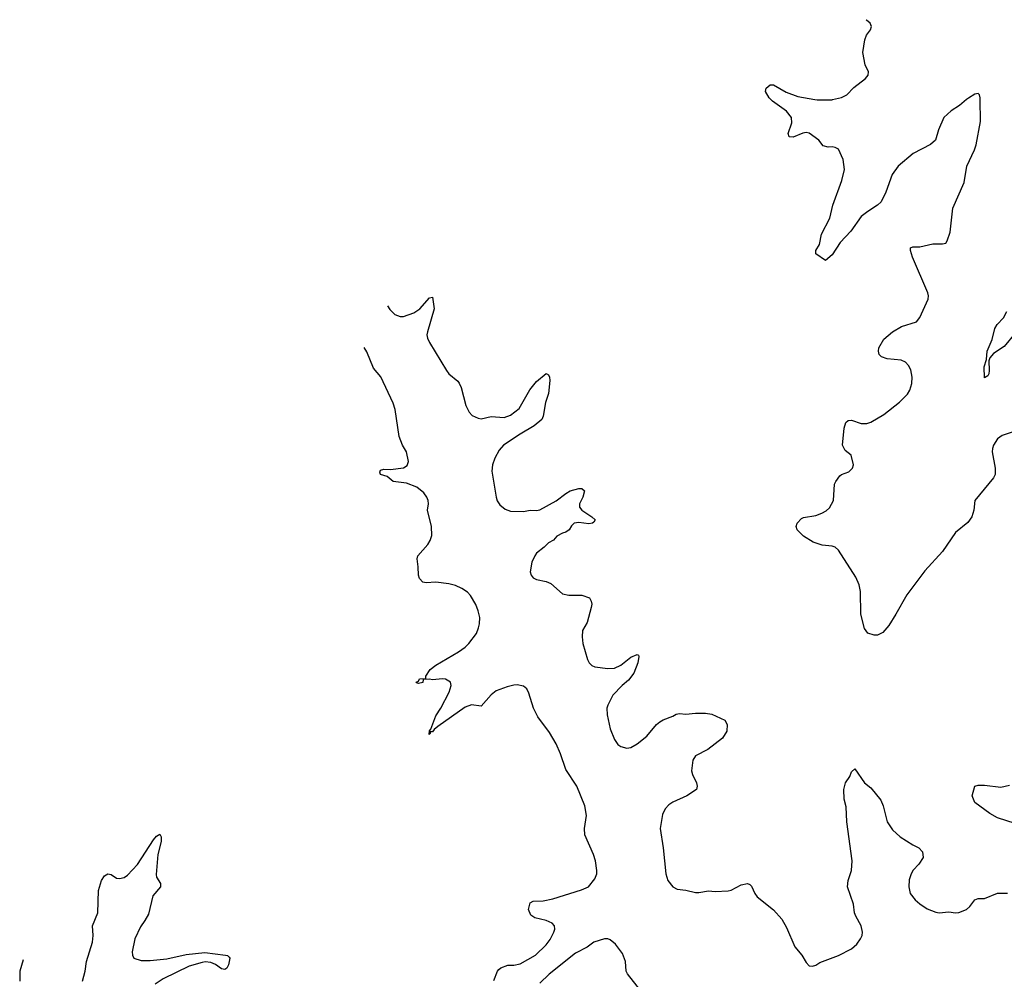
# Model space of a CAD drawing. Header units: inches. Extents: x 1550315 to 1685896, y 510706 to 640504.
# Tile 341 of 452: x 1611207 to 1617271, y 634580 to 640492. Entities that reach past the tile are written whole.
import ezdxf

# ---------------------------------------------------------------- set-up
doc = ezdxf.new("R2010")
doc.units = ezdxf.units.IN
doc.header["$MEASUREMENT"] = 0
doc.layers.add('B6613', color=7, linetype='Continuous')
doc.layers.add('B6614', color=7, linetype='Continuous')

msp = doc.modelspace()

# ---------------------------------------------------------------- linework, layer by layer
at = {"layer": 'B6613', "color": 5}
for points, elevation in [([(1617038.8, 640000), (1616995.6, 639964.4), (1616944, 639930), (1616899.1, 639890), (1616866.1, 639813.9), (1616847, 639750), (1616817, 639723), (1616710, 639667.6), (1616616.4, 639590), (1616580.7, 639539.3), (1616542, 639430), (1616512.7, 639370), (1616490.3, 639349.7), (1616430, 639311.3), (1616390, 639279.7), (1616325.7, 639190), (1616260.7, 639119.3), (1616210, 639043.7), (1616170, 639008.7), (1616109.6, 639049.6), (1616109.4, 639070), (1616133, 639107), (1616144.5, 639170), (1616195.6, 639270), (1616215.1, 639350), (1616270, 639502), (1616286.6, 639570), (1616279.3, 639630), (1616250, 639695.3), (1616230, 639705.2), (1616210, 639709.2), (1616186.8, 639706.8), (1616155.5, 639715.5), (1616129, 639750), (1616070, 639793.6), (1616050, 639796.9), (1616030, 639793.3), (1615970, 639769.3), (1615946, 639770), (1615939, 639790), (1615962.3, 639857.7), (1615961.3, 639890), (1615930, 639927.8), (1615842.7, 639990), (1615832.7, 640000)], 680), ([(1617350, 637960.5), (1617257.3, 637930), (1617230, 637909.6), (1617203.6, 637870), (1617197.4, 637850), (1617196.5, 637830), (1617215.2, 637730), (1617214.3, 637690), (1617204.6, 637670), (1617090.4, 637530), (1617082.4, 637470), (1617070.5, 637430), (1617045.5, 637394.5), (1616970, 637332), (1616890, 637215.1), (1616782.5, 637097.5), (1616670.3, 636949.7), (1616603.8, 636830), (1616559, 636761), (1616522.5, 636717.5), (1616490, 636701.2), (1616470, 636701.2), (1616430, 636713.2), (1616410, 636742), (1616388.2, 636830), (1616385.1, 636970), (1616378, 637010), (1616357.5, 637057.5), (1616250, 637224.7), (1616230, 637242), (1616210, 637248.8), (1616150, 637255.7), (1616094.4, 637274.4), (1616035.1, 637310), (1615995.1, 637350), (1615989.4, 637370), (1615995.1, 637390), (1616021, 637419), (1616033.8, 637426.2), (1616110, 637438), (1616147.9, 637452.1), (1616174, 637466), (1616194.5, 637485.5), (1616219.5, 637530), (1616225.2, 637630), (1616232.5, 637647.5), (1616258, 637682), (1616269.3, 637690.7), (1616313.6, 637706.4), (1616335.3, 637730), (1616342, 637750), (1616328.9, 637808.9), (1616290, 637839), (1616274.5, 637870), (1616284.7, 637975.3), (1616296, 638010), (1616310, 638022), (1616330, 638024.9), (1616390, 638004.4), (1616424.1, 638004.1), (1616450, 638012.4), (1616530, 638060.5), (1616624.9, 638135.1), (1616675.6, 638184.4), (1616689.6, 638210), (1616701.1, 638250), (1616704, 638290), (1616695.6, 638335.6), (1616681.5, 638361.4), (1616661.5, 638381.4), (1616634.9, 638394.9), (1616550, 638403), (1616514.9, 638414.9), (1616500.9, 638430), (1616496.2, 638450), (1616498.4, 638470), (1616530, 638524), (1616582.7, 638570), (1616638, 638602), (1616730, 638630.6), (1616750, 638657.3), (1616802.9, 638770), (1616805.1, 638790), (1616799.6, 638810), (1616705.1, 639030), (1616692.3, 639070), (1616693.6, 639086.4), (1616707.2, 639092.8), (1616750, 639093.7), (1616830.4, 639110.4), (1616890, 639110.7), (1616910, 639116), (1616919.3, 639130), (1616937.2, 639182.8), (1616953.7, 639330), (1617023.5, 639490), (1617040.5, 639590), (1617088, 639690), (1617098, 639722), (1617124.7, 639864.7), (1617122.2, 640000)], 680), ([(1616104.6, 640000), (1616117.7, 639997.7), (1616210, 639999.3), (1616213.2, 640000)], 680), ([(1613473, 638729.6), (1613486.8, 638706.8), (1613516.3, 638676.3), (1613550, 638663.2), (1613570, 638664.4), (1613634.8, 638685.2), (1613672, 638710), (1613730, 638778), (1613750, 638782), (1613760.4, 638710), (1613718, 638570), (1613713.4, 638550), (1613718, 638530), (1613730, 638502.8), (1613836.3, 638330), (1613850.7, 638310), (1613905.2, 638265.2), (1613913.2, 638253.2), (1613926, 638226), (1613955.2, 638115.2), (1613975.2, 638075.2), (1613993.4, 638053.4), (1614030, 638037.3), (1614050, 638034), (1614110, 638047.3), (1614190, 638042.4), (1614230, 638055.8), (1614282.2, 638097.8), (1614348.2, 638211.8), (1614390, 638262.8), (1614450, 638312), (1614464.7, 638304.7), (1614470.9, 638290.9), (1614471.3, 638270), (1614464.7, 638190), (1614445.2, 638134.8), (1614430.8, 638050), (1614422.8, 638030), (1614374.8, 637990), (1614290, 637939.7), (1614186.4, 637870), (1614160, 637840), (1614133.1, 637790), (1614119.5, 637750), (1614114.9, 637710), (1614140.4, 637550), (1614147.8, 637527.8), (1614163.6, 637503.6), (1614196.7, 637476.7), (1614230, 637463.8), (1614310, 637461.6), (1614350, 637470.5), (1614390, 637468), (1614410, 637473.4), (1614510, 637527.7), (1614570, 637574), (1614598, 637590), (1614650, 637604.7), (1614670, 637604.7), (1614684.7, 637590), (1614674.8, 637550), (1614654.8, 637510), (1614654.8, 637490), (1614670, 637471), (1614731.3, 637430), (1614752, 637410), (1614743.6, 637396.4), (1614734, 637390), (1614713, 637387), (1614650, 637394), (1614621, 637390), (1614605.1, 637374.9), (1614590.4, 637349.6), (1614570, 637335.1), (1614550, 637329.5), (1614516, 637310), (1614493.7, 637286.3), (1614464.7, 637270), (1614437.5, 637242.5), (1614390, 637205.2), (1614379.1, 637190), (1614360.5, 637150), (1614350.6, 637090), (1614356.3, 637070), (1614370, 637054), (1614390, 637044.4), (1614450, 637030.6), (1614478, 637018), (1614550, 636956), (1614590, 636946), (1614670, 636947.3), (1614716, 636930), (1614726.8, 636910), (1614730.7, 636890.7), (1614727.3, 636870), (1614701.1, 636778.9), (1614674, 636730), (1614670.5, 636690), (1614674.9, 636650), (1614703.7, 636550), (1614713.4, 636530), (1614730, 636513.4), (1614750, 636506), (1614830, 636494.4), (1614870, 636498), (1614910, 636515.8), (1614970, 636564.9), (1615010, 636581), (1615017.3, 636577.3), (1615021, 636570), (1615014.9, 636530), (1614990, 636466), (1614956.7, 636423.3), (1614918, 636390), (1614860.5, 636330), (1614828.4, 636270), (1614823.1, 636250), (1614824.2, 636210), (1614843, 636123), (1614870, 636058.8), (1614890, 636027.3), (1614910, 636014), (1614945.2, 636005.2), (1614970, 636008), (1615010, 636030.5), (1615070, 636079.1), (1615129.3, 636150), (1615150, 636166.8), (1615170, 636178.8), (1615230, 636201), (1615250, 636214), (1615270, 636217.3), (1615310, 636214), (1615370, 636220.7), (1615430, 636220.7), (1615470, 636214.8), (1615550, 636176), (1615564, 636150), (1615561.6, 636110), (1615534.7, 636065.3), (1615444.7, 635995.3), (1615370, 635957.2), (1615353.4, 635930), (1615345.2, 635865.2), (1615350, 635842), (1615374.8, 635790), (1615378.8, 635770), (1615374.8, 635750), (1615316.3, 635710), (1615230, 635671.1), (1615204.8, 635655.2), (1615181.7, 635630), (1615165, 635595), (1615151, 635510), (1615170.2, 635390.2), (1615185.6, 635230), (1615198.3, 635190), (1615230, 635150.4), (1615256.7, 635136.7), (1615310.2, 635130.3), (1615370, 635115.8), (1615390, 635115.8), (1615450, 635126), (1615490, 635121.6), (1615570, 635124.9), (1615589.5, 635130.5), (1615650, 635162.8), (1615690, 635170.7), (1615704.5, 635164.5), (1615714.2, 635154.2), (1615734.4, 635110), (1615749, 635089), (1615850, 635008.4), (1615900.4, 634950), (1615930, 634898.8), (1615980.7, 634780.7), (1616023.8, 634730), (1616050, 634684), (1616070, 634663), (1616090, 634660.5), (1616110, 634667.7), (1616135.1, 634684.9), (1616250, 634726.7), (1616330, 634768.5), (1616362.3, 634797.7), (1616386, 634830), (1616395.1, 634850), (1616398, 634870), (1616389.4, 634910), (1616356, 634970), (1616349.3, 634990), (1616343.2, 635043.2), (1616304.5, 635150), (1616309.6, 635190), (1616329.6, 635250), (1616333.3, 635310), (1616300.9, 635550), (1616298, 635642), (1616285.2, 635690), (1616282.7, 635750), (1616292.7, 635790), (1616319, 635830), (1616330, 635858), (1616350, 635878), (1616410.4, 635790.4), (1616450, 635761), (1616510, 635684.7), (1616524.9, 635650), (1616550.3, 635550.3), (1616582.3, 635502.3), (1616630, 635457.3), (1616707.9, 635407.9), (1616744.7, 635390), (1616766.4, 635366.4), (1616770.7, 635330), (1616744.9, 635290), (1616710, 635252.3), (1616696.4, 635230), (1616685.9, 635194.1), (1616682.7, 635150), (1616690.4, 635110), (1616722.4, 635070), (1616750, 635046.4), (1616795.4, 635015.4), (1616850, 634994), (1616870, 634990.4), (1616930, 634997.1), (1616970, 634990.5), (1616990, 634992.7), (1617037.2, 635010), (1617059.3, 635030), (1617089.6, 635070.4), (1617110, 635078.8), (1617150, 635078.8), (1617230, 635110.6), (1617290, 635110.7)], 680), ([(1617338.7, 638561.3), (1617270, 638479.3), (1617203.7, 638436.3), (1617182, 638410), (1617176, 638390), (1617178.8, 638330), (1617174.8, 638310), (1617170, 638298), (1617150, 638286), (1617146.3, 638353.7), (1617160.4, 638399.6), (1617164.5, 638450), (1617197.2, 638522.8), (1617213, 638590), (1617226.1, 638613.9), (1617265.1, 638654.9), (1617286.3, 638693.7)], 660), ([(1614126.6, 634573.4), (1614149, 634630), (1614158.6, 634641.4), (1614170, 634650.8), (1614212.5, 634667.5), (1614250, 634668), (1614290, 634675.8), (1614383.6, 634730), (1614450, 634792.2), (1614474, 634826), (1614496.4, 634870), (1614502, 634890), (1614500.5, 634910), (1614487, 634927), (1614450, 634942.4), (1614378.9, 634958.9), (1614354.8, 634974.8), (1614340.9, 635010), (1614350, 635051), (1614370, 635062.8), (1614430, 635063.7), (1614490, 635076), (1614667.6, 635132.4), (1614710, 635150.8), (1614750, 635198.8), (1614760.5, 635230), (1614761.3, 635250), (1614753.3, 635310), (1614740.4, 635350), (1614687.9, 635470), (1614685.9, 635510), (1614697.2, 635590), (1614687.2, 635650), (1614637.9, 635770), (1614570, 635873.3), (1614537.8, 635970), (1614510, 636030.9), (1614470, 636101.2), (1614397.6, 636197.6), (1614371.8, 636251.8), (1614343.2, 636343.2), (1614330, 636369.5), (1614310, 636387.3), (1614270, 636394.5), (1614250, 636391.8), (1614210, 636382.9), (1614141.7, 636358.3), (1614110, 636332.7), (1614050, 636264), (1613990, 636272.3), (1613950, 636257.6), (1613782.4, 636137.6), (1613759.8, 636120.2), (1613750, 636104), (1613734, 636106), (1613734, 636094), (1613729, 636089), (1613730, 636111.3), (1613739.3, 636120.7), (1613770, 636202.8), (1613799.6, 636250), (1613851.5, 636350), (1613863.7, 636390), (1613859.3, 636410), (1613830, 636429.4), (1613810, 636431.6), (1613750, 636424.5), (1613730, 636429.2), (1613692.7, 636427.3), (1613690, 636409.3), (1613663.1, 636403.1), (1613650, 636406), (1613648.7, 636410), (1613663.1, 636416.9), (1613670, 636430.8), (1613707.3, 636432.7), (1613707.3, 636447.3), (1613734, 636490), (1613770, 636516.5), (1613910, 636597.6), (1613950, 636626), (1613972.3, 636650), (1614019.3, 636710), (1614033.4, 636746.6), (1614039.6, 636770), (1614040.5, 636810), (1614031.1, 636850), (1614016, 636890), (1613984.1, 636944.1), (1613965.4, 636965.4), (1613930, 636988.3), (1613890, 637006.6), (1613850, 637016.9), (1613770, 637027), (1613710, 637023.6), (1613690, 637027), (1613669.5, 637049.5), (1613663.7, 637070), (1613662, 637122), (1613654, 637170), (1613659, 637190), (1613720.1, 637259.9), (1613735.6, 637284.4), (1613745.4, 637314.6), (1613742.3, 637370), (1613719.2, 637470), (1613724.8, 637510), (1613722.9, 637530), (1613715, 637550), (1613696.6, 637576.6), (1613652.1, 637612.1), (1613590, 637636.2), (1613508, 637648), (1613470, 637677.2), (1613428.7, 637690), (1613424.7, 637704.7), (1613430, 637716), (1613450, 637722.8), (1613490, 637722), (1613570, 637730.6), (1613593.6, 637746.4), (1613601.6, 637770), (1613590, 637829), (1613563.6, 637870), (1613543.8, 637923.8), (1613519.2, 638090), (1613507.3, 638130), (1613431.9, 638291.9), (1613385.4, 638345.4), (1613345.7, 638445.7), (1613329.4, 638473.5)], 680), ([(1617390, 635524), (1617230, 635575.1), (1617182.5, 635602.5), (1617090, 635669.2), (1617074, 635710), (1617089, 635770), (1617110, 635776), (1617150, 635777.3), (1617250, 635764.9), (1617303.3, 635776.7)], 680), ([(1611594, 634570), (1611609.8, 634630), (1611617.7, 634690), (1611655.8, 634810), (1611659.8, 634850), (1611656.1, 634910), (1611687.3, 634990), (1611693.2, 635126.8), (1611710.8, 635189.2), (1611730, 635217.1), (1611750, 635230.5), (1611770, 635226), (1611803.9, 635203.9), (1611820.8, 635200.8), (1611850, 635206.7), (1611870, 635221.3), (1611931.6, 635288.4), (1612030, 635440.3), (1612050, 635461.6), (1612070, 635474), (1612077.4, 635457.4), (1612078, 635430), (1612058.6, 635350), (1612046.4, 635226.4), (1612048.7, 635208.7), (1612073.4, 635170), (1612074, 635150), (1612025.8, 635094.2), (1611999.2, 634980.8), (1611978.1, 634941.9), (1611950, 634903.1), (1611915.7, 634830), (1611899.2, 634750), (1611900.9, 634730), (1611910, 634710.6), (1611955.6, 634695.6), (1612010, 634695.5), (1612113.3, 634706.7), (1612232.4, 634732.4), (1612346.4, 634746.4), (1612474, 634730), (1612486.8, 634726.8), (1612497.3, 634717.3), (1612501, 634710), (1612493.4, 634670), (1612482.8, 634650), (1612470, 634640.9), (1612450, 634646), (1612412.6, 634672.6), (1612384.2, 634684.2), (1612350, 634688.8), (1612330, 634685), (1612250, 634661.1), (1612090, 634583), (1612040.2, 634550)], 680), ([(1615033.2, 634510), (1614950, 634614), (1614942.9, 634630), (1614938.4, 634690), (1614919.7, 634739.7), (1614876.9, 634796.9), (1614844.2, 634824.2), (1614830, 634829.6), (1614809.6, 634829.6), (1614743.8, 634810), (1614701.1, 634778.9), (1614630, 634740.9), (1614467.1, 634612.9), (1614410, 634557.6)], 680), ([(1611227.5, 634701), (1611206.8, 634630), (1611208.1, 634570)], 680)]:
    msp.add_lwpolyline(points, dxfattribs=dict(at, elevation=elevation))
at = {"layer": 'B6614', "color": 5, "elevation": 680}
for points in [[(1616213.2, 640000), (1616267.5, 640012.5), (1616300.7, 640030), (1616344.9, 640075.1), (1616416, 640130), (1616433.2, 640150), (1616434, 640170), (1616413.8, 640213.8), (1616400.7, 640290), (1616411.5, 640368.5), (1616423, 640397), (1616446, 640430), (1616452.3, 640450), (1616444, 640470), (1616422, 640490), (1616420.6, 640492.1)], [(1615832.7, 640000), (1615822.7, 640010), (1615801.2, 640050), (1615804, 640070), (1615829.3, 640090.7), (1615850, 640090.5), (1615926.6, 640046.6), (1615998.9, 640018.9), (1616104.6, 640000)], [(1617122.2, 640000), (1617122, 640010), (1617118, 640030), (1617110, 640038), (1617090, 640034), (1617050, 640009.2), (1617038.8, 640000)]]:
    msp.add_lwpolyline(points, dxfattribs=at)

doc.saveas('drawing.dxf')
